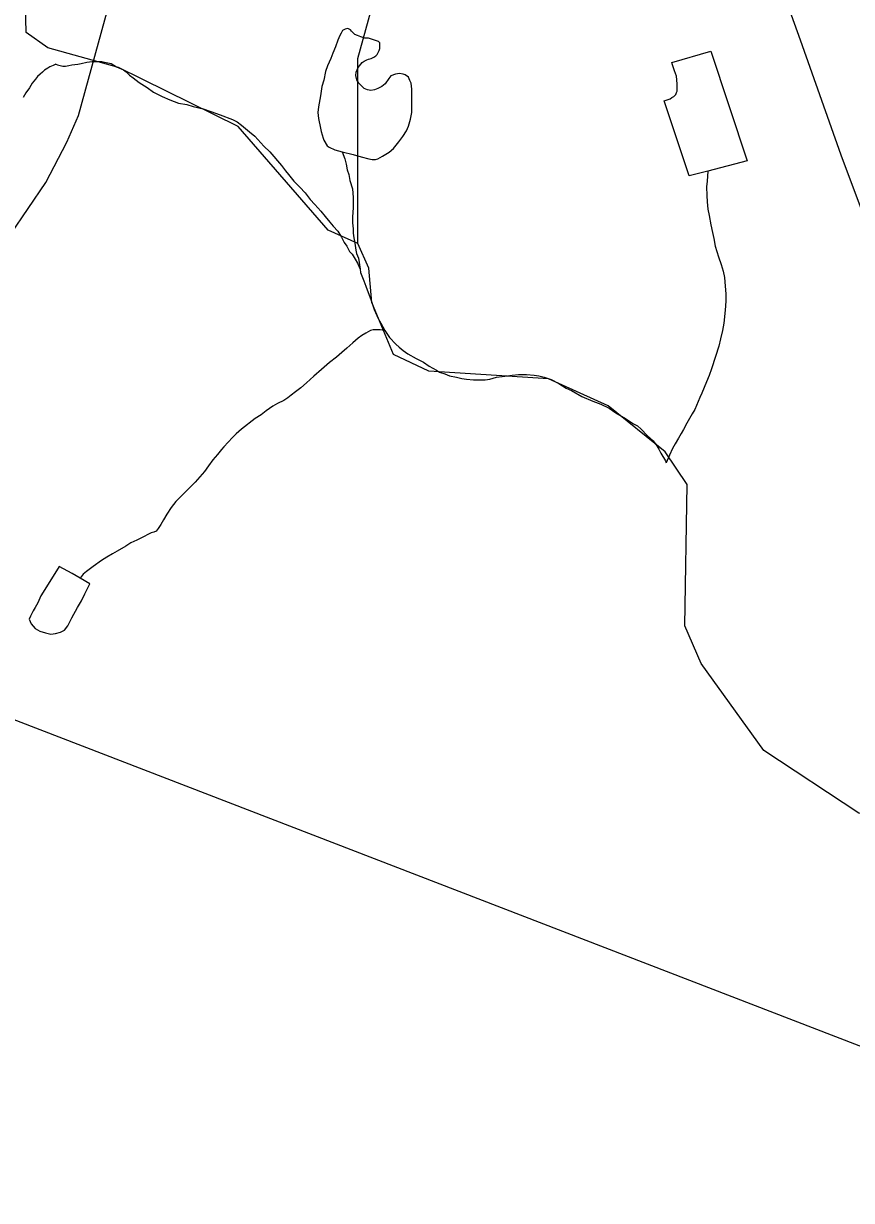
# Model space of a CAD drawing. Extents: x 2001466 to 2224147, y 644118 to 847247.
# Drawn here: x 2056671 to 2059210, y 653811 to 657420 of the extents above; entities that cross this region are included whole.
import ezdxf

# ---------------------------------------------------------------- set-up
doc = ezdxf.new("R2010")
doc.units = 0
for name, color, linetype in [('Exist Boundary Political CountyLine', 7, 'Continuous'), ('Exist Hydrographic Creek Single Shore', 7, 'Continuous'), ('Exist Hydrographic Misc Water Feature', 7, 'Continuous'), ('Exist Road Primary US Attributed', 7, 'Continuous'), ('Exist Road Secondary Type 51 Attributed', 7, 'Continuous')]:
    doc.layers.add(name, color=color, linetype=linetype)

msp = doc.modelspace()

# ---------------------------------------------------------------- linework, layer by layer
at = {"layer": 'Exist Boundary Political CountyLine'}
msp.add_lwpolyline([(2025347, 667357.1), (2026293.9, 666990.5), (2073692.9, 648709.4), (2076162.7, 647794.5), (2078580.1, 646988.2), (2083338.8, 645254.9), (2086621.1, 644117.9)], dxfattribs=at)
at = {"layer": 'Exist Hydrographic Creek Single Shore'}
for points in [[(2057696, 656745.4), (2057605, 656786.6), (2057329, 657103.9), (2056961.9, 657285.2), (2056746, 657345.4), (2056679, 657392.7), (2056669.9, 657770.2), (2056603.1, 657833.8), (2056169, 658016.5), (2056011.1, 658134.6), (2055983.4, 658173.9)], [(2057696, 656745.4), (2057696, 657313), (2057770, 657580.5), (2057695, 657870.8), (2057719, 658037.6), (2057811, 658111.1), (2057826.5, 658173.9)], [(2059623.9, 654973.9), (2059582.9, 654958.4), (2059232.9, 654998.3), (2058940.9, 655191.2), (2058749, 655457.6), (2058698.9, 655573.4), (2058705.9, 656006.4), (2058639, 656106.2), (2058463.9, 656247.5), (2058281, 656329.9), (2057914, 656353.8), (2057805.9, 656405.2), (2057738.9, 656564.1), (2057730.1, 656669.2), (2057696, 656745.4)]]:
    msp.add_lwpolyline(points, dxfattribs=at)
at = {"layer": 'Exist Hydrographic Misc Water Feature'}
msp.add_line((2057703.4, 656666.9), (2057704.6, 656656.8), dxfattribs=at)
for points in [[(2057673.5, 657400.6), (2057665.5, 657404.6), (2057657.5, 657402.6), (2057649.5, 657398.6), (2057645.4, 657390.6), (2057641.5, 657382.6), (2057635.3, 657368.6), (2057627.5, 657348.6), (2057619.5, 657328.5), (2057613.6, 657312.5), (2057603.5, 657290.5), (2057597.6, 657272.5), (2057591.6, 657246.5), (2057585.7, 657226.5), (2057581.8, 657198.5), (2057575.9, 657164.5), (2057573.8, 657146.5), (2057575.9, 657128.5), (2057582, 657098.5), (2057584.1, 657088.5), (2057590, 657068.5), (2057592.1, 657062.5), (2057601.9, 657044.5), (2057608, 657040.5), (2057625.9, 657032.7), (2057648, 657026.7)], [(2057648, 657026.7), (2057682.1, 657018.7), (2057706.1, 657010.8), (2057730.1, 657004.8), (2057740.1, 657002.8), (2057750.1, 657002.8), (2057758.1, 657004.9), (2057772.1, 657012.9), (2057792, 657025), (2057805.9, 657037), (2057821.9, 657057), (2057834, 657073), (2057845.9, 657091), (2057851.9, 657105), (2057857.8, 657127), (2057861.7, 657147), (2057861.7, 657179), (2057861.7, 657193), (2057861.7, 657205), (2057861.7, 657219), (2057859.6, 657237), (2057855.5, 657245), (2057851.7, 657255), (2057841.6, 657262.9), (2057835.7, 657264.9), (2057823.6, 657266.9), (2057811.7, 657264.9), (2057797.5, 657258.9), (2057791.6, 657250.9), (2057779.7, 657234.9), (2057769.6, 657226.8), (2057757.5, 657220.8), (2057747.7, 657216.8), (2057735.8, 657214.7), (2057725.7, 657216.7), (2057715.7, 657220.7), (2057707.7, 657228.7), (2057699.7, 657236.7), (2057693.6, 657246.7), (2057689.7, 657260.7), (2057691.7, 657270.7), (2057697.7, 657284.7), (2057709.5, 657300.7), (2057715.5, 657304.7), (2057723.5, 657308.8), (2057729.4, 657310.8), (2057737.4, 657312.8), (2057745.4, 657316.8), (2057751.6, 657320.8), (2057755.5, 657324.8), (2057761.4, 657336.8), (2057763.5, 657342.8), (2057763.3, 657352.8), (2057763.3, 657360.8), (2057759.4, 657364.8), (2057747.3, 657368.8), (2057729.4, 657374.8), (2057717.3, 657374.7), (2057705.4, 657378.7), (2057695.4, 657382.7), (2057687.4, 657386.6), (2057681.5, 657392.6), (2057677.4, 657396.6), (2057673.5, 657400.6)], [(2058769.9, 656966.8), (2058712, 656952.7), (2058635.6, 657182.5), (2058653.6, 657188.5), (2058659.6, 657192.5), (2058665.5, 657196.5), (2058671.4, 657202.5), (2058673.5, 657208.5), (2058675.5, 657212.5), (2058675.5, 657234.5), (2058673.3, 657258.5), (2058667.3, 657274.5), (2058661.4, 657292.6), (2058659.4, 657300.5), (2058779.3, 657334.7), (2058889.8, 656999), (2058769.9, 656966.8)], [(2056769.8, 657294.9), (2056761.8, 657290.9), (2056751.8, 657286.9), (2056745.8, 657282.9), (2056735.8, 657276.9), (2056729.8, 657270.9), (2056721.8, 657264.9), (2056713.8, 657256.9), (2056707.9, 657248.9), (2056697.8, 657236.8), (2056689.8, 657222.8), (2056677.9, 657206.8), (2056669.9, 657192.8)], [(2056769.8, 657294.9), (2056775.7, 657292.9), (2056791.7, 657289), (2056799.7, 657289), (2056809.8, 657291), (2056819.8, 657293.1), (2056837.7, 657295.1), (2056847.7, 657297.1), (2056865.8, 657301.1), (2056881.8, 657303.2), (2056893.9, 657303.2), (2056911.7, 657303.2), (2056919.7, 657301.2), (2056939.8, 657297.2), (2056955.8, 657287.3), (2056977.7, 657277.4), (2056985.7, 657271.4), (2056995.8, 657261.4), (2057007.7, 657253.4), (2057025.7, 657239.4), (2057049.9, 657223.5), (2057069.8, 657209.5), (2057095.8, 657195.6), (2057119.8, 657185.6), (2057145.9, 657175.7), (2057171.9, 657171.7), (2057191.8, 657165.7), (2057221.9, 657157.8), (2057245.9, 657149.9), (2057273.8, 657139.9), (2057312, 657126), (2057325.9, 657118), (2057340, 657108.1), (2057364, 657088.1), (2057380, 657074.1), (2057408.1, 657044.2), (2057426.2, 657026.2), (2057462.1, 656984.3), (2057474.1, 656968.3), (2057484.2, 656956.4), (2057500.2, 656936.4), (2057518.2, 656918.4), (2057534.4, 656900.4), (2057550.4, 656880.5), (2057564.4, 656864.5), (2057582.4, 656844.6), (2057596.6, 656828.6), (2057610.5, 656810.6), (2057620.6, 656798.6), (2057634.5, 656782.7), (2057646.4, 656764.7), (2057654.6, 656748.7), (2057662.6, 656736.8), (2057670.6, 656720.8), (2057678.6, 656712.8), (2057688.6, 656696.8), (2057694.8, 656684.8), (2057703.4, 656666.9)], [(2057648, 657026.7), (2057656, 657004.7), (2057660.1, 656988.7), (2057664, 656970.7), (2057668.3, 656956.7), (2057672.2, 656938.7), (2057680.2, 656912.7), (2057682.3, 656886.8), (2057682.3, 656854.8), (2057680.4, 656826.8), (2057680.4, 656808.7), (2057682.5, 656790.7), (2057682.5, 656776.7), (2057684.5, 656762.8), (2057686.6, 656752.8), (2057688.6, 656738.8), (2057690.7, 656724.8), (2057692.5, 656714.8), (2057698.7, 656700.8), (2057703.4, 656666.9)], [(2058769.9, 656966.8), (2058768, 656936.8), (2058766, 656918.8), (2058766.2, 656892.8), (2058768, 656872.8), (2058770.1, 656850.8), (2058774.2, 656830.8), (2058778.3, 656802.8), (2058784.2, 656778.8), (2058788.3, 656760.9), (2058792.4, 656736.9), (2058802.3, 656704.9), (2058810.5, 656680.9), (2058816.4, 656660.9), (2058820.5, 656640.9), (2058822.6, 656615), (2058824.6, 656591), (2058824.6, 656569), (2058822.8, 656541), (2058818.7, 656501), (2058814.8, 656479), (2058808.8, 656453), (2058802.9, 656431), (2058793, 656398.9), (2058781.2, 656360.9), (2058773.2, 656340.9), (2058765.2, 656320.9), (2058751.2, 656286.8), (2058745.3, 656272.8), (2058735.2, 656248.8), (2058729.3, 656236.8), (2058721.3, 656222.9), (2058713.3, 656208.9), (2058705.3, 656194.8), (2058695.4, 656174.8), (2058687.4, 656162.8), (2058679.4, 656148.8), (2058669.4, 656130.8), (2058661.4, 656116.7), (2058651.6, 656096.7), (2058641.5, 656072.7)], [(2057704.6, 656656.8), (2057714.7, 656630.9), (2057720.8, 656614.9), (2057736.8, 656570.9), (2057746.9, 656542.9), (2057759, 656514.9), (2057767, 656501), (2057779.1, 656479)], [(2057779.1, 656479), (2057764.9, 656481), (2057743, 656481), (2057735.2, 656479), (2057721, 656470.9), (2057709.1, 656462.9), (2057697, 656454.9), (2057681, 656440.8), (2057663, 656424.8), (2057647.2, 656410.8), (2057631.2, 656396.7), (2057609.3, 656380.7), (2057585.3, 656358.7), (2057561.3, 656338.7), (2057539.4, 656318.6), (2057521.5, 656302.6), (2057505.5, 656290.5), (2057491.4, 656280.5), (2057481.5, 656272.5), (2057469.4, 656264.4), (2057449.5, 656254.4), (2057435.4, 656246.4), (2057415.5, 656232.4), (2057399.5, 656220.3), (2057381.7, 656208.3), (2057339.6, 656176.3), (2057323.6, 656162.2), (2057311.7, 656150.2), (2057285.9, 656122.1), (2057277.9, 656114.1), (2057265.8, 656098.1), (2057251.9, 656082.1), (2057237.9, 656064), (2057226, 656046), (2057211.9, 656030), (2057197.9, 656014), (2057182.2, 655998), (2057170.1, 655985.9), (2057156.1, 655971.9), (2057138.1, 655953.9), (2057124.1, 655935.9), (2057110.2, 655915.9), (2057100.1, 655897.9), (2057092.1, 655883.8), (2057084.3, 655871.8), (2057078.4, 655863.8), (2057070.4, 655859.8), (2057062.4, 655857.8), (2057030.4, 655841.8), (2057018.3, 655835.7), (2057000.3, 655827.7), (2056984.5, 655817.6), (2056958.4, 655801.6), (2056944.5, 655793.6), (2056926.5, 655783.6), (2056910.5, 655773.5), (2056884.6, 655755.5), (2056864.5, 655739.4), (2056854.5, 655731.4), (2056844.6, 655719.4)], [(2057779.1, 656479), (2057785, 656469), (2057793, 656457), (2057813.1, 656437.1), (2057823.1, 656427.1), (2057835, 656417.1), (2057849.2, 656407.1), (2057875.2, 656393.2), (2057897.2, 656381.3), (2057915.2, 656369.3), (2057937.2, 656357.3), (2057947.2, 656351.3), (2057963.2, 656345.4), (2057977.1, 656339.4), (2057999.3, 656335.5), (2058015.3, 656331.5), (2058029.2, 656329.5), (2058051.2, 656327.5), (2058069.2, 656327.6), (2058087.3, 656327.6), (2058101.2, 656329.6), (2058121.3, 656335.7), (2058139.1, 656337.7), (2058155.1, 656339.8), (2058169.3, 656341.8), (2058189.2, 656343.8), (2058213.2, 656343.8), (2058237.1, 656341.9), (2058251.3, 656339.9), (2058267.3, 656336), (2058289.2, 656328), (2058313.2, 656316), (2058335.2, 656302.1), (2058351.2, 656294.2), (2058383.4, 656276.2), (2058417.4, 656262.3), (2058441.4, 656252.3), (2058467.4, 656240.3), (2058487.3, 656226.4), (2058517.2, 656208.4), (2058541.4, 656192.6), (2058553.5, 656186.6), (2058565.4, 656176.5), (2058583.5, 656156.6), (2058601.5, 656140.6), (2058613.4, 656124.7), (2058619.6, 656114.6), (2058625.5, 656102.6), (2058639.7, 656078.7), (2058641.5, 656072.7)], [(2056844.6, 655719.4), (2056820.6, 655733.4), (2056780.7, 655755.2), (2056746.6, 655701.3), (2056724.7, 655665.2), (2056714.8, 655643.2), (2056706.8, 655629.2), (2056700.9, 655619.2), (2056696.8, 655611.1), (2056692.9, 655603.1), (2056688.8, 655593.1), (2056695, 655579.1), (2056707, 655565.2), (2056721, 655557.2), (2056739, 655551.3), (2056755, 655547.3), (2056769, 655549.3), (2056785, 655553.3), (2056796.9, 655559.4), (2056806.9, 655573.3), (2056818.8, 655597.4), (2056836.8, 655629.4), (2056848.7, 655649.4), (2056858.8, 655671.4), (2056870.7, 655693.4), (2056874.6, 655701.5), (2056844.6, 655719.4)]]:
    msp.add_lwpolyline(points, dxfattribs=at)
at = {"layer": 'Exist Road Primary US Attributed'}
msp.add_lwpolyline([(2055808.3, 655607.2), (2056384.5, 656440.3), (2056631.5, 656773.3), (2056739.3, 656932.5), (2056804.2, 657056.1), (2056839.7, 657137.8), (2057035.4, 657847.8), (2057102.4, 658134.8), (2057229.1, 658557.8), (2057280.9, 658755.8), (2057376.1, 659063.7), (2057472.4, 659331.8), (2057516.3, 659409.3), (2057768.5, 659813.5), (2058800.4, 661326.8)], dxfattribs=at)
at = {"layer": 'Exist Road Secondary Type 51 Attributed'}
msp.add_lwpolyline([(2058825.6, 658945.5), (2058803.8, 658715.9), (2058775.3, 658451.8), (2058771.1, 658320.8), (2058779.5, 658208.9), (2058800.6, 658090.6), (2058847.1, 657940.6), (2059052.9, 657370.2), (2059177.4, 657017.4), (2059334.7, 656597), (2059357.9, 656497.7), (2059376.9, 656404.7), (2059385.4, 656265.3), (2059393.8, 656064.6), (2059390.7, 655840.7), (2059356.9, 655705.5)], dxfattribs=at)

doc.saveas('drawing.dxf')
